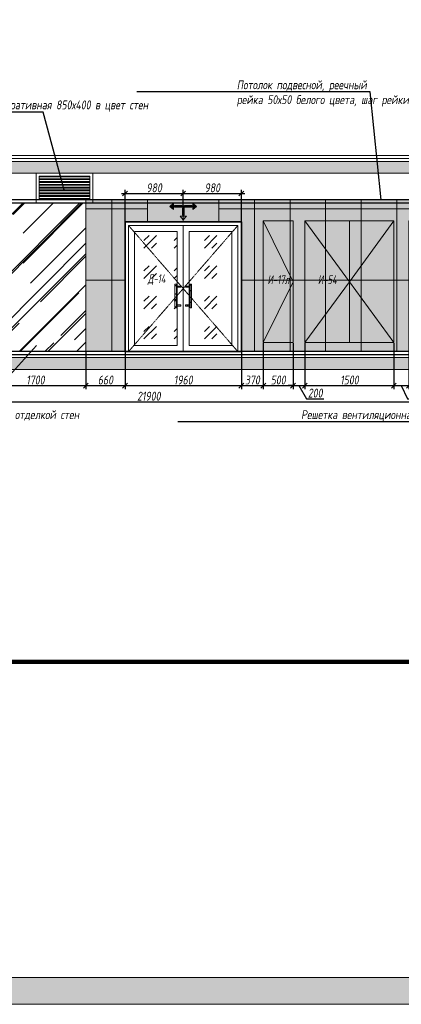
# Model space of a CAD drawing. Header units: millimetres. Extents: x -26894274 to 19789193, y -86687 to 22351.
# Tile 323 of 447: x 162181 to 168611, y -15777 to 791. Entities that reach past the tile are written whole.
import ezdxf
from ezdxf import colors
from ezdxf.entities.mleader import LeaderData, LeaderLine
from ezdxf.math import Vec2, Vec3

# ---------------------------------------------------------------- set-up
doc = ezdxf.new("R2010")
doc.units = ezdxf.units.MM
doc.linetypes.add('( Hidden )', pattern=[0.375, 0.25, -0.125])
doc.linetypes.add('DASHDOT', pattern=[25.4, 12.7, -6.35, 0, -6.35])
doc.layers.get('Defpoints').update_dxf_attribs({"color": 31})
for name, color, linetype, lineweight in [('A-DETL-GENF', 7, 'Continuous', 5), ('meb', 26, 'Continuous', 15), ('nadpisi_v_tablice', 7, 'Continuous', 9), ('Двери', 7, 'Continuous', 5), ('Отделка стен', 253, 'Continuous', 0), ('пот', 183, 'Continuous', 9)]:
    doc.layers.add(name, color=color, linetype=linetype, lineweight=lineweight)
doc.layers.add('dim_razv', color=7, linetype='DASHDOT', lineweight=9, true_color=0x285228)
doc.layers.add('pol', color=7, linetype='Continuous', lineweight=15, true_color=0x55666d)
doc.styles.add('fl_iso paper', font='isocpeur.ttf', dxfattribs={"width": 0.8, "oblique": 10})
doc.styles.add('In tre', font='isocpeur.ttf', dxfattribs={"width": 0.8, "oblique": 10})
doc.dimstyles.new('In tre 1_50', dxfattribs={"dimtxt": 150, "dimasz": 80, "dimexe": 60, "dimexo": 10, "dimgap": 20, "dimtad": 1, "dimdec": 0, "dimrnd": 5, "dimzin": 0, "dimdsep": 46, "dimtxsty": 'fl_iso paper', "dimblk": 'OBLIQUE', "dimcen": 0, "dimdle": 60, "dimadec": 0, "dimazin": 0, "dimtfac": 1, "dimtdec": 0, "dimtofl": 0, "dimtmove": 1, "dimatfit": 1, "dimfxl": 40, "dimtolj": 1, "dimtzin": 0, "dimarcsym": 1})
pattern_1 = [(352.5, (-100535.84, 244655.6), (100.426047, 107.214405), [0, -115.824, 0, -129.54, 0, -123.825]), (322.5, (-100535.84, 244655.6), (247.41986, 56.70328), [0, -62.484, 0, -104.394, 0, -40.005]), (282.5, (-100602.11, 244721.87), (168.099694, -167.489948), [0, -38.1, 0, -137.16, 0, -179.07]), (272.5, (-100602.1, 244721.87), (209.26523, -114.68433), [0, -19.05, 0, -89.916, 0, -102.87])]

# ---------------------------------------------------------------- blocks, each defined once
blk = doc.blocks.new('_Oblique')
at = {"color": 0, "linetype": 'ByBlock', "lineweight": -2}
blk.add_line((-0.5, -0.5), (0.5, 0.5), dxfattribs=at)
blk = doc.blocks.new('*D122')
at = {"layer": 'Defpoints', "color": 0, "linetype": 'ByBlock', "transparency": 16777216}
for p in [(153406, -5093), (175306, -5093), (175306, -5639)]:
    blk.add_point(p, dxfattribs=at)
at = {"layer": 'dim_razv', "color": 0, "linetype": 'ByBlock', "lineweight": -2, "transparency": 16777216}
for p, q in [((153406, -5103), (153406, -5699)), ((175306, -5103), (175306, -5699)), ((153346, -5639), (175366, -5639))]:
    blk.add_line(p, q, dxfattribs=at)
at = {"layer": 'dim_razv', "color": 0, "linetype": 'ByBlock', "lineweight": -2, "transparency": 16777216, "xscale": 80, "yscale": 80, "zscale": 80, "rotation": 180}
blk.add_blockref('_Oblique', (153406, -5639), dxfattribs=at)
at = {"layer": 'dim_razv', "color": 0, "linetype": 'ByBlock', "lineweight": -2, "transparency": 16777216, "xscale": 80, "yscale": 80, "zscale": 80}
blk.add_blockref('_Oblique', (175306, -5639), dxfattribs=at)
at = {"layer": 'dim_razv', "color": 0, "linetype": 'ByBlock', "transparency": 16777216, "insert": (164356, -5544), "char_height": 150, "attachment_point": 5, "style": 'fl_iso paper'}
blk.add_mtext('\\A1;21900', dxfattribs=at)
blk = doc.blocks.new('*D172')
at = {"layer": 'Defpoints', "color": 0, "linetype": 'ByBlock', "transparency": 16777216}
for p in [(161596, -4793), (163296, -4793), (163296, -5367)]:
    blk.add_point(p, dxfattribs=at)
at = {"layer": 'dim_razv', "color": 0, "linetype": 'ByBlock', "lineweight": -2, "transparency": 16777216}
for p, q in [((161596, -4803), (161596, -5427)), ((163296, -4803), (163296, -5427)), ((161536, -5367), (163356, -5367))]:
    blk.add_line(p, q, dxfattribs=at)
at = {"layer": 'dim_razv', "color": 0, "linetype": 'ByBlock', "lineweight": -2, "transparency": 16777216, "xscale": 80, "yscale": 80, "zscale": 80, "rotation": 180}
blk.add_blockref('_Oblique', (161596, -5367), dxfattribs=at)
at = {"layer": 'dim_razv', "color": 0, "linetype": 'ByBlock', "lineweight": -2, "transparency": 16777216, "xscale": 80, "yscale": 80, "zscale": 80}
blk.add_blockref('_Oblique', (163296, -5367), dxfattribs=at)
at = {"layer": 'dim_razv', "color": 0, "linetype": 'ByBlock', "transparency": 16777216, "insert": (162446, -5272), "char_height": 150, "attachment_point": 5, "style": 'fl_iso paper'}
blk.add_mtext('\\A1;1700', dxfattribs=at)
blk = doc.blocks.new('*D173')
at = {"layer": 'Defpoints', "color": 0, "linetype": 'ByBlock', "transparency": 16777216}
for p in [(163296, -4793), (163956, -4793), (163956, -5367)]:
    blk.add_point(p, dxfattribs=at)
at = {"layer": 'dim_razv', "color": 0, "linetype": 'ByBlock', "lineweight": -2, "transparency": 16777216}
for p, q in [((163296, -4803), (163296, -5427)), ((163956, -4803), (163956, -5427)), ((163236, -5367), (164016, -5367))]:
    blk.add_line(p, q, dxfattribs=at)
at = {"layer": 'dim_razv', "color": 0, "linetype": 'ByBlock', "lineweight": -2, "transparency": 16777216, "xscale": 80, "yscale": 80, "zscale": 80, "rotation": 180}
blk.add_blockref('_Oblique', (163296, -5367), dxfattribs=at)
at = {"layer": 'dim_razv', "color": 0, "linetype": 'ByBlock', "lineweight": -2, "transparency": 16777216, "xscale": 80, "yscale": 80, "zscale": 80}
blk.add_blockref('_Oblique', (163956, -5367), dxfattribs=at)
at = {"layer": 'dim_razv', "color": 0, "linetype": 'ByBlock', "transparency": 16777216, "insert": (163626, -5272), "char_height": 150, "attachment_point": 5, "style": 'fl_iso paper'}
blk.add_mtext('\\A1;660', dxfattribs=at)
blk = doc.blocks.new('*D174')
at = {"layer": 'Defpoints', "color": 0, "linetype": 'ByBlock', "transparency": 16777216}
for p in [(163956, -4793), (165916, -4793), (165916, -5367)]:
    blk.add_point(p, dxfattribs=at)
at = {"layer": 'dim_razv', "color": 0, "linetype": 'ByBlock', "lineweight": -2, "transparency": 16777216}
for p, q in [((163956, -4803), (163956, -5427)), ((165916, -4803), (165916, -5427)), ((163896, -5367), (165976, -5367))]:
    blk.add_line(p, q, dxfattribs=at)
at = {"layer": 'dim_razv', "color": 0, "linetype": 'ByBlock', "lineweight": -2, "transparency": 16777216, "xscale": 80, "yscale": 80, "zscale": 80, "rotation": 180}
blk.add_blockref('_Oblique', (163956, -5367), dxfattribs=at)
at = {"layer": 'dim_razv', "color": 0, "linetype": 'ByBlock', "lineweight": -2, "transparency": 16777216, "xscale": 80, "yscale": 80, "zscale": 80}
blk.add_blockref('_Oblique', (165916, -5367), dxfattribs=at)
at = {"layer": 'dim_razv', "color": 0, "linetype": 'ByBlock', "transparency": 16777216, "insert": (164936, -5272), "char_height": 150, "attachment_point": 5, "style": 'fl_iso paper'}
blk.add_mtext('\\A1;1960', dxfattribs=at)
blk = doc.blocks.new('*D175')
at = {"layer": 'Defpoints', "color": 0, "linetype": 'ByBlock', "transparency": 16777216}
for p in [(165916, -4793), (166286, -4643), (166286, -5367)]:
    blk.add_point(p, dxfattribs=at)
at = {"layer": 'dim_razv', "color": 0, "linetype": 'ByBlock', "lineweight": -2, "transparency": 16777216}
for p, q in [((165916, -4803), (165916, -5427)), ((166286, -4653), (166286, -5427)), ((165856, -5367), (166346, -5367))]:
    blk.add_line(p, q, dxfattribs=at)
at = {"layer": 'dim_razv', "color": 0, "linetype": 'ByBlock', "lineweight": -2, "transparency": 16777216, "xscale": 80, "yscale": 80, "zscale": 80, "rotation": 180}
blk.add_blockref('_Oblique', (165916, -5367), dxfattribs=at)
at = {"layer": 'dim_razv', "color": 0, "linetype": 'ByBlock', "lineweight": -2, "transparency": 16777216, "xscale": 80, "yscale": 80, "zscale": 80}
blk.add_blockref('_Oblique', (166286, -5367), dxfattribs=at)
at = {"layer": 'dim_razv', "color": 0, "linetype": 'ByBlock', "transparency": 16777216, "insert": (166101, -5272), "char_height": 150, "attachment_point": 5, "style": 'fl_iso paper'}
blk.add_mtext('\\A1;370', dxfattribs=at)
blk = doc.blocks.new('*D176')
at = {"layer": 'Defpoints', "color": 0, "linetype": 'ByBlock', "transparency": 16777216}
for p in [(166286, -4643), (166786, -4643), (166786, -5367)]:
    blk.add_point(p, dxfattribs=at)
at = {"layer": 'dim_razv', "color": 0, "linetype": 'ByBlock', "lineweight": -2, "transparency": 16777216}
for p, q in [((166286, -4653), (166286, -5427)), ((166786, -4653), (166786, -5427)), ((166226, -5367), (166846, -5367))]:
    blk.add_line(p, q, dxfattribs=at)
at = {"layer": 'dim_razv', "color": 0, "linetype": 'ByBlock', "lineweight": -2, "transparency": 16777216, "xscale": 80, "yscale": 80, "zscale": 80, "rotation": 180}
blk.add_blockref('_Oblique', (166286, -5367), dxfattribs=at)
at = {"layer": 'dim_razv', "color": 0, "linetype": 'ByBlock', "lineweight": -2, "transparency": 16777216, "xscale": 80, "yscale": 80, "zscale": 80}
blk.add_blockref('_Oblique', (166786, -5367), dxfattribs=at)
at = {"layer": 'dim_razv', "color": 0, "linetype": 'ByBlock', "transparency": 16777216, "insert": (166536, -5272), "char_height": 150, "attachment_point": 5, "style": 'fl_iso paper'}
blk.add_mtext('\\A1;500', dxfattribs=at)
blk = doc.blocks.new('*D177')
at = {"layer": 'Defpoints', "color": 0, "linetype": 'ByBlock', "transparency": 16777216}
for p in [(166786, -4643), (166986, -4643), (166986, -5367)]:
    blk.add_point(p, dxfattribs=at)
at = {"layer": 'dim_razv', "color": 0, "linetype": 'ByBlock', "lineweight": -2, "transparency": 16777216}
for p, q in [((166786, -4653), (166786, -5427)), ((166986, -4653), (166986, -5427)), ((166786, -5367), (166706, -5367)), ((166786, -5367), (166986, -5367)), ((166886, -5367), (167012, -5587)), ((166986, -5367), (167066, -5367)), ((167012, -5587), (167307, -5587))]:
    blk.add_line(p, q, dxfattribs=at)
at = {"layer": 'dim_razv', "color": 0, "linetype": 'ByBlock', "lineweight": -2, "transparency": 16777216, "xscale": 80, "yscale": 80, "zscale": 80}
blk.add_blockref('_Oblique', (166786, -5367), dxfattribs=at)
at = {"layer": 'dim_razv', "color": 0, "linetype": 'ByBlock', "lineweight": -2, "transparency": 16777216, "xscale": 80, "yscale": 80, "zscale": 80, "rotation": 180}
blk.add_blockref('_Oblique', (166986, -5367), dxfattribs=at)
at = {"layer": 'dim_razv', "color": 0, "linetype": 'ByBlock', "transparency": 16777216, "insert": (167160, -5492), "char_height": 150, "attachment_point": 5, "style": 'fl_iso paper'}
blk.add_mtext('\\A1;200', dxfattribs=at)
blk = doc.blocks.new('*D178')
at = {"layer": 'Defpoints', "color": 0, "linetype": 'ByBlock', "transparency": 16777216}
for p in [(166986, -4643), (168486, -4643), (168486, -5367)]:
    blk.add_point(p, dxfattribs=at)
at = {"layer": 'dim_razv', "color": 0, "linetype": 'ByBlock', "lineweight": -2, "transparency": 16777216}
for p, q in [((166986, -4653), (166986, -5427)), ((168486, -4653), (168486, -5427)), ((166926, -5367), (168546, -5367))]:
    blk.add_line(p, q, dxfattribs=at)
at = {"layer": 'dim_razv', "color": 0, "linetype": 'ByBlock', "lineweight": -2, "transparency": 16777216, "xscale": 80, "yscale": 80, "zscale": 80, "rotation": 180}
blk.add_blockref('_Oblique', (166986, -5367), dxfattribs=at)
at = {"layer": 'dim_razv', "color": 0, "linetype": 'ByBlock', "lineweight": -2, "transparency": 16777216, "xscale": 80, "yscale": 80, "zscale": 80}
blk.add_blockref('_Oblique', (168486, -5367), dxfattribs=at)
at = {"layer": 'dim_razv', "color": 0, "linetype": 'ByBlock', "transparency": 16777216, "insert": (167736, -5272), "char_height": 150, "attachment_point": 5, "style": 'fl_iso paper'}
blk.add_mtext('\\A1;1500', dxfattribs=at)
blk = doc.blocks.new('*D179')
at = {"layer": 'Defpoints', "color": 0, "linetype": 'ByBlock', "transparency": 16777216}
for p in [(168486, -4643), (168736, -4793), (168736, -5367)]:
    blk.add_point(p, dxfattribs=at)
at = {"layer": 'dim_razv', "color": 0, "linetype": 'ByBlock', "lineweight": -2, "transparency": 16777216}
for p, q in [((168486, -4653), (168486, -5427)), ((168736, -4803), (168736, -5427)), ((168426, -5367), (168796, -5367)), ((168611, -5367), (168715, -5587)), ((168715, -5587), (169010, -5587))]:
    blk.add_line(p, q, dxfattribs=at)
at = {"layer": 'dim_razv', "color": 0, "linetype": 'ByBlock', "lineweight": -2, "transparency": 16777216, "xscale": 80, "yscale": 80, "zscale": 80, "rotation": 180}
blk.add_blockref('_Oblique', (168486, -5367), dxfattribs=at)
at = {"layer": 'dim_razv', "color": 0, "linetype": 'ByBlock', "lineweight": -2, "transparency": 16777216, "xscale": 80, "yscale": 80, "zscale": 80}
blk.add_blockref('_Oblique', (168736, -5367), dxfattribs=at)
at = {"layer": 'dim_razv', "color": 0, "linetype": 'ByBlock', "transparency": 16777216, "insert": (168863, -5492), "char_height": 150, "attachment_point": 5, "style": 'fl_iso paper'}
blk.add_mtext('\\A1;250', dxfattribs=at)
blk = doc.blocks.new('1')
at = {"layer": 'pol', "linetype": 'ByBlock'}
h = blk.add_hatch(color=1, dxfattribs=at)
h.paths.add_polyline_path([(35776, 73135), (35803, 73135), (35803, 73259), (35776, 73259)])
h.paths.add_polyline_path([(35790, 73275), (35843, 73275), (35790, 73338)])
h.paths.add_polyline_path([(35790, 73275), (35736, 73275), (35790, 73338)])
edge = h.paths.add_edge_path()
edge.add_arc((35790, 73111), 13.4, 0, 360)
h = blk.add_hatch(color=1, dxfattribs=at)
h.paths.add_polyline_path([(35813, 73097), (35813, 73124), (35937, 73124), (35937, 73097)])
h.paths.add_polyline_path([(35952, 73111), (35952, 73164), (36016, 73111)])
h.paths.add_polyline_path([(35952, 73111), (35952, 73057), (36016, 73111)])
at = {"layer": 'pol', "color": 1, "linetype": 'ByBlock'}
for points in [[(35790, 73275), (35736, 73275), (35790, 73338), (35790, 73275)], [(35790, 73275), (35843, 73275), (35790, 73338), (35790, 73275)], [(35952, 73111), (35952, 73164), (36016, 73111), (35952, 73111)], [(35952, 73111), (35952, 73057), (36016, 73111), (35952, 73111)]]:
    blk.add_lwpolyline(points, dxfattribs=at)
for points in [[(35776, 73135), (35803, 73135), (35803, 73259), (35776, 73259)], [(35813, 73097), (35813, 73124), (35937, 73124), (35937, 73097)]]:
    blk.add_lwpolyline(points, close=True, dxfattribs=at)
blk.add_circle((35790, 73111), 13.4, dxfattribs=at)
blk = doc.blocks.new('*D205')
at = {"color": 0, "lineweight": -2, "transparency": 16777216}
for p, q in [((163896, -2133), (164996, -2133)), ((163956, -2603), (163956, -2073)), ((164936, -2283), (164936, -2073))]:
    blk.add_line(p, q, dxfattribs=at)
at = {"layer": 'Defpoints', "color": 0, "transparency": 16777216}
for p in [(164936, -2133), (164936, -2293), (163956, -2613)]:
    blk.add_point(p, dxfattribs=at)
at = {"color": 0, "lineweight": -2, "transparency": 16777216, "xscale": 80, "yscale": 80, "zscale": 80, "rotation": 180}
blk.add_blockref('_Oblique', (163956, -2133), dxfattribs=at)
at = {"color": 0, "lineweight": -2, "transparency": 16777216, "xscale": 80, "yscale": 80, "zscale": 80}
blk.add_blockref('_Oblique', (164936, -2133), dxfattribs=at)
at = {"color": 0, "transparency": 16777216, "insert": (164446, -2038), "char_height": 150, "attachment_point": 5, "style": 'fl_iso paper'}
blk.add_mtext('\\A1;980', dxfattribs=at)
blk = doc.blocks.new('*D206')
at = {"color": 0, "lineweight": -2, "transparency": 16777216}
for p, q in [((164876, -2133), (165976, -2133)), ((164936, -2339), (164936, -2073)), ((165916, -2603), (165916, -2073))]:
    blk.add_line(p, q, dxfattribs=at)
at = {"layer": 'Defpoints', "color": 0, "transparency": 16777216}
for p in [(165916, -2133), (164936, -2349), (165916, -2613)]:
    blk.add_point(p, dxfattribs=at)
at = {"color": 0, "lineweight": -2, "transparency": 16777216, "xscale": 80, "yscale": 80, "zscale": 80, "rotation": 180}
blk.add_blockref('_Oblique', (164936, -2133), dxfattribs=at)
at = {"color": 0, "lineweight": -2, "transparency": 16777216, "xscale": 80, "yscale": 80, "zscale": 80}
blk.add_blockref('_Oblique', (165916, -2133), dxfattribs=at)
at = {"color": 0, "transparency": 16777216, "insert": (165426, -2038), "char_height": 150, "attachment_point": 5, "style": 'fl_iso paper'}
blk.add_mtext('\\A1;980', dxfattribs=at)

msp = doc.modelspace()

# ---------------------------------------------------------------- hatches: boundary and pattern name
at = {"true_color": 0x5294a7}
h = msp.add_hatch(dxfattribs=at)
h.set_pattern_fill('AR-RROOF', color=135, scale=20, angle=45, style=0)
h.set_pattern_definition([(45, (-410, 0), (431.0523, 1149.4728), [7620, -1016, 2540, -508]), (45, (-111.86, 657.35), (-836.96, 118.5394), [1524, -167.64, 3048, -381]), (45, (-535.72, 484.93), (1627.2224, 2108.56414), [4064, -711.2, 2032, -508])])
h.paths.add_polyline_path([(161596, -2292.9), (163296, -2292.9), (163296, -4792.9), (161596, -4792.9)])
at = {"true_color": 0xcccccc}
h = msp.add_hatch(dxfattribs=at)
h.set_pattern_fill('AR-SAND', color=254, scale=3, angle=315)
h.set_pattern_definition(pattern_1)
h.paths.add_polyline_path([(164820.7, -4057.8), (164793.6, -4057.8), (164793.6, -3661.3), (164820.7, -3661.3)])
h = msp.add_hatch(dxfattribs=at)
h.set_pattern_fill('AR-SAND', color=254, scale=3, angle=315)
h.set_pattern_definition(pattern_1)
edge = h.paths.add_edge_path()
edge.add_line((164893.2, -3692.3), (164820.7, -3692.3))
edge.add_line((164820.7, -3692.3), (164820.7, -3711.6))
edge.add_line((164820.7, -3711.6), (164893.2, -3711.6))
edge.add_arc((164887.9, -3701.9), 11, 298.44951, 421.55049)
h = msp.add_hatch(dxfattribs=at)
h.set_pattern_fill('AR-SAND', color=254, scale=3, angle=315)
h.set_pattern_definition(pattern_1)
edge = h.paths.add_edge_path()
edge.add_line((164978.9, -3692.3), (165051.3, -3692.3))
edge.add_line((165051.3, -3692.3), (165051.3, -3711.6))
edge.add_line((165051.3, -3711.6), (164978.9, -3711.6))
edge.add_arc((164984.2, -3701.9), 11, 118.44951, 241.55049, ccw=False)
h = msp.add_hatch(dxfattribs=at)
h.set_pattern_fill('AR-SAND', color=254, scale=3, angle=315)
h.set_pattern_definition(pattern_1)
h.paths.add_polyline_path([(165051.3, -4057.8), (165078.4, -4057.8), (165078.4, -3661.3), (165051.3, -3661.3)])
h = msp.add_hatch(dxfattribs=at)
h.set_pattern_fill('AR-SAND', color=254, scale=3, angle=315)
h.set_pattern_definition(pattern_1)
edge = h.paths.add_edge_path()
edge.add_line((164893.2, -4026.9), (164820.7, -4026.9))
edge.add_line((164820.7, -4026.9), (164820.7, -4007.6))
edge.add_line((164820.7, -4007.6), (164893.2, -4007.6))
edge.add_arc((164887.9, -4017.2), 11, -61.55049, 61.55049, ccw=False)
h = msp.add_hatch(dxfattribs=at)
h.set_pattern_fill('AR-SAND', color=254, scale=3, angle=315)
h.set_pattern_definition(pattern_1)
edge = h.paths.add_edge_path()
edge.add_line((164978.9, -4026.9), (165051.3, -4026.9))
edge.add_line((165051.3, -4026.9), (165051.3, -4007.6))
edge.add_line((165051.3, -4007.6), (164978.9, -4007.6))
edge.add_arc((164984.2, -4017.2), 11, 118.44951, 241.55049)
at = {"linetype": 'ByBlock', "lineweight": 0, "true_color": 0x8f8f8c}
h = msp.add_hatch(dxfattribs=at)
h.set_pattern_fill('ANGLE', color=252)
h.set_pattern_definition([(0, (0, 0), (0, 6.985), [5.08, -1.905]), (90, (0, 0), (-6.985, 4e-16), [5.08, -1.905])])
h.paths.add_polyline_path([(260656, -15326.8), (310246, -15326.8), (310246, -15776.8), (260656, -15776.8)])
h.paths.add_polyline_path([(153406, -15326.8), (252956, -15326.8), (252956, -15776.8), (153406, -15776.8)])
h.paths.add_polyline_path([(243713.8, -12179.7), (266133.8, -12179.7), (266133.8, -12579.7), (243713.8, -12579.7)])
h.paths.add_polyline_path([(226838.5, -12179.7), (236658.5, -12179.7), (236658.5, -12629.7), (226838.5, -12629.7)])
at = {"layer": 'A-DETL-GENF'}
h = msp.add_hatch(dxfattribs=at)
h.set_pattern_fill('ANSI35', color=256, scale=20, style=0)
h.paths.add_polyline_path([(152547.4, -5092.9), (310754.9, -5092.9), (310754.9, -4892.9), (152547.4, -4892.9)])
h.paths.add_polyline_path([(253226, -1792.9), (253226, -1592.9), (152547.4, -1592.9), (152547.4, -1792.9)])
at = {"layer": 'dim_razv', "true_color": 0xeceae4, "transparency": 33554687}
h = msp.add_hatch(dxfattribs=at)
h.set_pattern_fill('AR-SAND', color=254, scale=3, angle=315)
h.set_pattern_definition([(352.5, (120932.77, 10341.21), (100.42605, 107.214405), [0, -115.824, 0, -129.54, 0, -123.825]), (322.5, (120932.77, 10341.21), (247.41986, 56.70328), [0, -62.484, 0, -104.394, 0, -40.005]), (282.5, (120866.5, 10407.49), (168.09969, -167.48995), [0, -38.1, 0, -137.16, 0, -179.07]), (272.5, (120866.5, 10407.49), (209.26523, -114.68433), [0, -19.05, 0, -89.916, 0, -102.87])])
h.paths.add_polyline_path([(153406, -2242.9), (153686, -2242.9), (153686, -4792.9), (153406, -4792.9)])
h.paths.add_polyline_path([(154736, -4792.9), (154736, -2242.9), (161596, -2242.9), (161596, -4792.9), (156686, -4792.9), (156686, -2592.9), (155236, -2592.9), (155236, -4792.9)])
h.paths.add_polyline_path([(156936, -4742.9), (157736, -4742.9), (157736, -4092.9), (156936, -4092.9)], flags=16)
h.paths.add_polyline_path([(163296, -4792.9), (163296, -2242.9), (191086, -2242.9), (191086, -4792.9), (170186, -4792.9), (170186, -2592.9), (168736, -2592.9), (168736, -4792.9), (165916, -4792.9), (165916, -2612.9), (163956, -2612.9), (163956, -4792.9)])
h.paths.add_polyline_path([(170586, -4742.9), (171386, -4742.9), (171386, -4092.9), (170586, -4092.9)], flags=16)
h.paths.add_polyline_path([(192596, -4792.9), (192596, -2592.9), (191086, -2592.9), (191086, -2242.9), (193191, -2242.9), (193191, -4792.9)])
h.paths.add_polyline_path([(194891, -4792.9), (194891, -2242.9), (206566, -2242.9), (206566, -4792.9), (206166, -4792.9), (206166, -2592.9), (204716, -2592.9), (204716, -4792.9), (197446, -4792.9), (197446, -2612.9), (195486, -2612.9), (195486, -4792.9)])
h.paths.add_polyline_path([(203611, -4742.9), (204411, -4742.9), (204411, -4092.9), (203611, -4092.9)], flags=16)
h.paths.add_polyline_path([(207616, -2242.9), (209226, -2242.9), (209226, -4792.9), (207616, -4792.9)])
h.paths.add_polyline_path([(210276, -2242.9), (210436, -2242.9), (210436, -4792.9), (210276, -4792.9)])
h.paths.add_polyline_path([(211486, -2242.9), (215566, -2242.9), (215566, -4792.9), (211486, -4792.9)])
h.paths.add_polyline_path([(216616, -2242.9), (228476, -2242.9), (228476, -4792.9), (216616, -4792.9)])
h.paths.add_polyline_path([(218226, -3362.9), (218976, -3362.9), (218976, -4712.9), (218226, -4712.9)], flags=16)
h.paths.add_polyline_path([(229526, -2242.9), (235726, -2242.9), (235726, -4792.9), (229526, -4792.9)])
h.paths.add_polyline_path([(231061, -3362.9), (231811, -3362.9), (231811, -4712.9), (231061, -4712.9)], flags=16)
h.paths.add_polyline_path([(236776, -4792.9), (245836, -4792.9), (245836, -2242.9), (236776, -2242.9)])
h.paths.add_polyline_path([(246886, -2242.9), (248546, -2242.9), (248546, -4792.9), (246886, -4792.9)])
h.paths.add_polyline_path([(249596, -4792.9), (249596, -2242.9), (252956, -2242.9), (252956, -2292.9), (253226, -2292.9), (253226, -1492.9), (260386, -1492.9), (260386, -2292.9), (260656, -2292.9), (260656, -2242.9), (261746, -2242.9), (261746, -4792.9)])
h.paths.add_polyline_path([(251521, -3362.9), (252271, -3362.9), (252271, -4712.9), (251521, -4712.9)], flags=16)
h.paths.add_polyline_path([(262796, -2242.9), (265136, -2242.9), (265136, -4792.9), (262796, -4792.9)])
h.paths.add_polyline_path([(266186, -2242.9), (270836, -2242.9), (270836, -4792.9), (266186, -4792.9)])
h.paths.add_polyline_path([(267181.5, -3362.9), (267931.5, -3362.9), (267931.5, -4712.9), (267181.5, -4712.9)], flags=16)
h.paths.add_polyline_path([(271886, -2242.9), (275986, -2242.9), (275986, -4792.9), (271886, -4792.9)])
h.paths.add_polyline_path([(277036, -2242.9), (285161, -2242.9), (285161, -4792.9), (277036, -4792.9)])
h.paths.add_polyline_path([(282406.3, -3362.9), (283156.3, -3362.9), (283156.3, -4712.9), (282406.3, -4712.9)], flags=16)
h.paths.add_polyline_path([(286211, -2242.9), (292786, -2242.9), (292786, -4792.9), (286211, -4792.9)])
h.paths.add_polyline_path([(290581.3, -3362.9), (291331.3, -3362.9), (291331.3, -4712.9), (290581.3, -4712.9)], flags=16)
h.paths.add_polyline_path([(293836, -2242.9), (296236, -2242.9), (296236, -4792.9), (293836, -4792.9)])
h.paths.add_polyline_path([(297286, -2242.9), (304516, -2242.9), (304516, -4792.9), (297286, -4792.9)])
h.paths.add_polyline_path([(305566, -2242.9), (306096, -2242.9), (306096, -4792.9), (305566, -4792.9)])
h.paths.add_polyline_path([(307146, -2242.9), (310246, -2242.9), (310246, -4792.9), (307146, -4792.9)])
at = {"layer": 'meb', "lineweight": 13, "transparency": 33554687}
h = msp.add_hatch(dxfattribs=at)
h.set_pattern_fill('ANSI32', color=256, scale=5, angle=135)
h.set_pattern_definition([(180, (-70551.067, 957.47), (-4e-15, -47.625), []), (180, (-70566.94, 973.344), (-4e-15, -47.625), [])])
h.paths.add_polyline_path([(162511, -2242.9), (163361, -2242.9), (163361, -1842.9), (162511, -1842.9)])
at = {"layer": 'пот', "lineweight": 0, "true_color": 0x7e9fe7}
h = msp.add_hatch(dxfattribs=at)
h.set_pattern_fill('GOST_GLASS', color=161, scale=60)
h.set_pattern_definition([(45, (-170, -2e-12), (509.1169, -5e-14), [300, -420]), (45, (-42.72, -2e-12), (509.1169, -5e-14), [120, -600]), (45, (-170, 127.28), (509.1169, -5e-14), [120, -600])])
h.paths.add_polyline_path([(164116, -2772.9), (164836, -2772.9), (164836, -4692.9), (164116, -4692.9)])
h.paths.add_polyline_path([(165036, -2772.9), (165756, -2772.9), (165756, -4692.9), (165036, -4692.9)])

# ---------------------------------------------------------------- linework, layer by layer
at = {"lineweight": 13}
for points in [[(253226, -1492.9), (152547.4, -1492.9), (152547.4, -1542.9), (253226, -1542.9)], [(253226, -1592.9), (152547.4, -1592.9), (152547.4, -1542.9), (253226, -1542.9)], [(253226, -1592.9), (152547.4, -1592.9), (152547.4, -1792.9), (253226, -1792.9)], [(166286, -2592.9), (166786, -3617.9), (166286, -4642.9)], [(166986, -2592.9), (167736, -3617.9), (166986, -4642.9)], [(167736, -2592.9), (167736, -4642.9)], [(168486, -2592.9), (167736, -3617.9), (168486, -4642.9)], [(164936, -2672.9), (164936, -4792.9)], [(310446, -4842.9), (310754.9, -4842.9), (310754.9, -4892.9), (152547.4, -4892.9), (152547.4, -4842.9), (153206, -4842.9)], [(153406, -4842.9), (310246, -4842.9)]]:
    msp.add_lwpolyline(points, dxfattribs=at)
for points in [[(162461, -2292.9), (163411, -2292.9), (163411, -1792.9), (162461, -1792.9)], [(162511, -2242.9), (163361, -2242.9), (163361, -1842.9), (162511, -1842.9)], [(161596, -2292.9), (163296, -2292.9), (163296, -4792.9), (161596, -4792.9)], [(166286, -4642.9), (166286, -2592.9), (166786, -2592.9), (166786, -4642.9)], [(166986, -4642.9), (166986, -2592.9), (168486, -2592.9), (168486, -4642.9)], [(164016, -4792.9), (164016, -2672.9), (165856, -2672.9), (165856, -4792.9)], [(164016, -2672.9), (164936, -2672.9), (164936, -4792.9), (164016, -4792.9)], [(164116, -2772.9), (164836, -2772.9), (164836, -4692.9), (164116, -4692.9)], [(164936, -2672.9), (165856, -2672.9), (165856, -4792.9), (164936, -4792.9)], [(165036, -2772.9), (165756, -2772.9), (165756, -4692.9), (165036, -4692.9)], [(164820.7, -4057.8), (164793.6, -4057.8), (164793.6, -3661.3), (164820.7, -3661.3)], [(165051.3, -4057.8), (165078.4, -4057.8), (165078.4, -3661.3), (165051.3, -3661.3)], [(152547.4, -5092.9), (310754.9, -5092.9), (310754.9, -4892.9), (152547.4, -4892.9)]]:
    msp.add_lwpolyline(points, close=True, dxfattribs=at)
at = {"lineweight": 30}
for points in [[(252956, -2242.9), (153406, -2242.9), (153406, -2292.9), (252956, -2292.9)], [(310246, -4792.9), (153406, -4792.9)], [(153406, -4842.9), (310246, -4842.9)]]:
    msp.add_lwpolyline(points, dxfattribs=at)
at = {"lineweight": 0}
msp.add_lwpolyline([(163296, -4792.9), (163296, -2242.9), (191086, -2242.9), (191086, -4792.9), (170186, -4792.9), (170186, -2592.9), (168736, -2592.9), (168736, -4792.9), (165916, -4792.9), (165916, -2612.9), (163956, -2612.9), (163956, -4792.9)], close=True, dxfattribs=at)
at = {"lineweight": 35}
msp.add_lwpolyline([(163956, -4792.9), (163956, -2612.9), (165916, -2612.9), (165916, -4792.9)], close=True, dxfattribs=at)
at = {"linetype": '( Hidden )', "lineweight": 13, "ltscale": 10}
for points in [[(164016, -2672.9), (164936, -3732.9), (164016, -4792.9)], [(165856, -2672.9), (164936, -3732.9), (165856, -4792.9)]]:
    msp.add_lwpolyline(points, dxfattribs=at)
at = {"lineweight": 13}
for points in [[(164893.2, -3692.3), (164820.7, -3692.3), (164820.7, -3711.6), (164893.2, -3711.6, 0.5955342)], [(164978.9, -3692.3), (165051.3, -3692.3), (165051.3, -3711.6), (164978.9, -3711.6, -0.5955342)], [(164893.2, -4026.9), (164820.7, -4026.9), (164820.7, -4007.6), (164893.2, -4007.6, -0.5955342)], [(164978.9, -4026.9), (165051.3, -4026.9), (165051.3, -4007.6), (164978.9, -4007.6, 0.5955342)]]:
    msp.add_lwpolyline(points, format="xyb", close=True, dxfattribs=at)
at = {"linetype": 'ByBlock', "lineweight": 0}
msp.add_lwpolyline([(153406, -15326.8), (252956, -15326.8), (252956, -15776.8), (153406, -15776.8)], close=True, dxfattribs=at)
at = {"layer": 'Defpoints', "color": 1, "lineweight": 100}
msp.add_lwpolyline([(145825.4, -10016.5), (315237.4, -10016.5), (315237.4, 17359), (145825.4, 17359)], close=True, dxfattribs=at)
at = {"layer": 'Отделка стен', "transparency": 33554687}
for points in [[(163296, -2392.9), (163736, -2392.9), (163736, -2242.9), (163486, -2242.9)], [(164336, -2512.9), (164336, -2242.9), (163736, -2242.9), (163736, -2392.9), (163956, -2392.9)], [(165916, -2392.9), (166136, -2392.9), (166136, -2242.9), (165536, -2242.9), (165536, -2512.9)], [(169136, -2592.9), (169136, -2242.9), (168536, -2242.9), (168536, -2392.9), (168886, -2392.9)], [(163296, -3592.9), (163736, -3592.9), (163736, -2392.9), (163296, -2392.9)], [(164336, -2392.9), (163736, -2392.9), (163736, -3592.9), (163956, -3592.9)], [(165916, -3592.9), (166136, -3592.9), (166136, -2392.9), (165536, -2392.9)], [(169136, -2392.9), (168536, -2392.9), (168536, -3592.9), (168736, -3592.9)], [(163271, -4792.9), (163736, -4792.9), (163736, -3592.9), (163296, -3592.9)], [(163821, -3592.9), (163736, -3592.9), (163736, -4792.9), (163956, -4792.9)], [(165916, -4792.9), (166136, -4792.9), (166136, -3592.9), (165916, -3592.9)]]:
    msp.add_lwpolyline(points, dxfattribs=at)
for points in [[(164336, -2242.9), (164336, -2612.9), (164936, -2612.9), (164936, -2242.9)], [(164936, -2242.9), (164936, -2612.9), (165536, -2612.9), (165536, -2242.9)], [(166136, -2242.9), (166136, -2392.9), (166736, -2392.9), (166736, -2242.9)], [(166736, -2242.9), (166736, -2392.9), (167336, -2392.9), (167336, -2242.9)], [(167336, -2242.9), (167336, -2392.9), (167936, -2392.9), (167936, -2242.9)], [(167936, -2242.9), (167936, -2392.9), (168536, -2392.9), (168536, -2242.9)], [(166136, -2392.9), (166136, -3592.9), (166736, -3592.9), (166736, -2392.9)], [(166736, -2392.9), (166736, -3592.9), (167336, -3592.9), (167336, -2392.9)], [(167336, -2392.9), (167336, -3592.9), (167936, -3592.9), (167936, -2392.9)], [(167936, -2392.9), (167936, -3592.9), (168536, -3592.9), (168536, -2392.9)], [(166136, -3592.9), (166136, -4792.9), (166736, -4792.9), (166736, -3592.9)], [(166736, -3592.9), (166736, -4792.9), (167336, -4792.9), (167336, -3592.9)], [(167336, -3592.9), (167336, -4792.9), (167936, -4792.9), (167936, -3592.9)], [(167936, -3592.9), (167936, -4792.9), (168536, -4792.9), (168536, -3592.9)]]:
    msp.add_lwpolyline(points, close=True, dxfattribs=at)

# ---------------------------------------------------------------- block references
at = {"linetype": 'ByBlock', "rotation": 180}
for p, xscale, yscale, zscale in [((200506.4, 70313.4), 0.9938708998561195, 0.9938708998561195, 0.9938708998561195), ((129365.6, 70313.4), -0.9938708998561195, 0.9938708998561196, 0.9938708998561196)]:
    msp.add_blockref('1', p, dxfattribs=dict(at, xscale=xscale, yscale=yscale, zscale=zscale))

# ---------------------------------------------------------------- texts
at = {"layer": 'nadpisi_v_tablice', "lineweight": 18, "attachment_point": 1, "style": 'fl_iso paper'}
for s, insert, char_height, width in [('\\pi1232.9;Условные обозначения систем ОВиК', (110923.7, -1449.4), 400, 9720.362), ('\\pi1853.2;Обозначение \\P\\pi1685.2;и изображение', (108648.8, -2794.1), 300, 5595.365)]:
    msp.add_mtext(s, dxfattribs=dict(at, insert=insert, char_height=char_height, width=width))
at = {"layer": 'Двери', "lineweight": 0, "char_height": 150, "attachment_point": 5, "style": 'fl_iso paper'}
for s, insert in [('{\\W0.7;Д-14}', (164488.9, -3583.5)), ('{\\W0.7;И-17л}', (166541.6, -3583.5)), ('{\\W0.7;И-54}', (167364.2, -3583.5))]:
    msp.add_mtext_dynamic_manual_height_columns(s, width=190.261, gutter_width=1350, heights=[0], dxfattribs=dict(at, insert=insert))

# ---------------------------------------------------------------- dimensions: what is measured, and where the dimension line sits
for base, p1, p2, picture, middle in [((164936, -2132.7), (163956, -2612.9), (164936, -2292.9), '*D205', (164446, -2037.7)), ((165916, -2132.7), (164936, -2349), (165916, -2612.9), '*D206', (165426, -2037.7))]:
    dim = msp.add_linear_dim(base=base, p1=p1, p2=p2, dimstyle='In tre 1_50')
    dim.commit()
    dim.dimension.update_dxf_attribs({"geometry": picture, "text_midpoint": middle})
at = {"layer": 'dim_razv', "linetype": 'ByBlock'}
for base, p1, p2, picture, middle in [((163296, -5367.1), (161596, -4792.9), (163296, -4792.9), '*D172', (162446, -5272.1)), ((163956, -5367.1), (163296, -4792.9), (163956, -4792.9), '*D173', (163626, -5272.1)), ((165916, -5367.1), (163956, -4792.9), (165916, -4792.9), '*D174', (164936, -5272.1)), ((166286, -5367.1), (165916, -4792.9), (166286, -4642.9), '*D175', (166101, -5272.1)), ((166786, -5367.1), (166286, -4642.9), (166786, -4642.9), '*D176', (166536, -5272.1)), ((168486, -5367.1), (166986, -4642.9), (168486, -4642.9), '*D178', (167736, -5272.1)), ((175306, -5639.1), (153406, -5092.9), (175306, -5092.9), '*D122', (164356, -5544.1))]:
    dim = msp.add_linear_dim(base=base, p1=p1, p2=p2, dimstyle='In tre 1_50', dxfattribs=at)
    dim.commit()
    dim.dimension.update_dxf_attribs({"geometry": picture, "text_midpoint": middle})
for base, p1, p2, picture, middle in [((166986, -5367.1), (166786, -4642.9), (166986, -4642.9), '*D177', (167032.3, -5587.1)), ((168736, -5367.1), (168486, -4642.9), (168736, -4792.9), '*D179', (168735.4, -5587.1))]:
    dim = msp.add_linear_dim(base=base, p1=p1, p2=p2, dimstyle='In tre 1_50', dxfattribs=at)
    dim.commit()
    dim.dimension.update_dxf_attribs({"geometry": picture, "text_midpoint": middle, "dimtype": 160})

# ---------------------------------------------------------------- leaders
at = {"layer": 'dim_razv', "color": 0, "linetype": 'ByBlock'}
ml = msp.add_multileader_mtext('Standard', dxfattribs=at)
ml.set_content('Потолок подвесной, реечный\\Pрейка 50х50 белого цвета, шаг рейки 120-125мм', style='In tre')
ml.set_leader_properties()
ml.build(insert=Vec2(0, 0))
ml.multileader.update_dxf_attribs({"text_left_attachment_type": 6, "text_right_attachment_type": 6, "dogleg_length": 1, "arrow_head_size": 0, "scale": 50})
ctx = ml.context
ctx.base_point, ctx.scale, ctx.char_height, ctx.arrow_head_size, ctx.landing_gap_size, ctx.plane_origin = Vec3(165834, -424.7), 50, 150, 0, 4.5, Vec3(174381.1, -2219.3)
ctx.left_attachment, ctx.right_attachment = 6, 6
notes = []
notes.append((ctx, [(0, (1, 1, 0), (168085.9, -424.7), (-1, 0), 50, [(1, [(168268.7, -2242.9)], 0, [])])]))
ctx.mtext.insert, ctx.mtext.width, ctx.mtext.defined_height, ctx.mtext.flow_direction = Vec3(165838.5, -229.7), 2509.515, 696.6, 5
ml = msp.add_multileader_mtext('Standard', dxfattribs=at)
ml.set_content('Решетка вентиляционная декоративная 850х400 в цвет стен', style='In tre')
ml.set_leader_properties()
ml.build(insert=Vec2(0, 0))
ml.multileader.update_dxf_attribs({"text_left_attachment_type": 6, "text_right_attachment_type": 6, "dogleg_length": 1, "arrow_head_size": 0, "scale": 50})
ctx = ml.context
ctx.base_point, ctx.scale, ctx.char_height, ctx.arrow_head_size, ctx.landing_gap_size, ctx.plane_origin = Vec3(159670.8, -762.6), 50, 150, 0, 4.5, Vec3(169161.1, -2850.3)
ctx.left_attachment, ctx.right_attachment = 6, 6
notes.append((ctx, [(0, (1, 1, 0), (162578.1, -762.6), (-1, 0), 50, [(1, [(162936, -2092.9)], 0, [])])]))
ctx.mtext.insert, ctx.mtext.width, ctx.mtext.defined_height, ctx.mtext.flow_direction = Vec3(159675.3, -567.6), 2996.732, 696.6, 5
ml = msp.add_multileader_mtext('Standard', dxfattribs=at)
ml.set_content('Решетка вентиляционная декоративная 700х550 в цвет стен', style='In tre')
ml.set_leader_properties()
ml.build(insert=Vec2(0, 0))
ml.multileader.update_dxf_attribs({"text_left_attachment_type": 6, "text_right_attachment_type": 6, "dogleg_length": 1, "arrow_head_size": 0, "scale": 50})
ctx = ml.context
ctx.base_point, ctx.scale, ctx.char_height, ctx.arrow_head_size, ctx.landing_gap_size, ctx.plane_origin = Vec3(153211.1, -5975.2), 50, 150, 0, 4.5, Vec3(162642.7, -7769.7)
ctx.left_attachment, ctx.right_attachment = 6, 6
notes.append((ctx, [(0, (1, 1, 0), (156106.4, -5975.2), (-1, 0), 50, [(1, [(157181, -4692.9)], 0, [])])]))
ctx.mtext.insert, ctx.mtext.width, ctx.mtext.defined_height, ctx.mtext.flow_direction = Vec3(153215.6, -5780.2), 2949.976, 696.6, 5
ml = msp.add_multileader_mtext('Standard', dxfattribs=at)
ml.set_content('Зеркало на стене, выполнить в один уровень с отделкой стен', style='In tre')
ml.set_leader_properties()
ml.build(insert=Vec2(0, 0))
ml.multileader.update_dxf_attribs({"text_left_attachment_type": 6, "text_right_attachment_type": 6, "dogleg_length": 1, "arrow_head_size": 0, "scale": 50})
ctx = ml.context
ctx.base_point, ctx.scale, ctx.char_height, ctx.arrow_head_size, ctx.landing_gap_size, ctx.plane_origin = Vec3(158376.6, -5975.2), 50, 150, 0, 4.5, Vec3(167928.6, -7769.7)
ctx.left_attachment, ctx.right_attachment = 6, 6
notes.append((ctx, [(0, (1, 1, 0), (161299.2, -5975.2), (-1, 0), 50, [(1, [(162466.9, -4692.9)], 0, [])])]))
ctx.mtext.insert, ctx.mtext.width, ctx.mtext.defined_height, ctx.mtext.flow_direction = Vec3(158381.1, -5780.2), 3043.138, 696.6, 5
ml = msp.add_multileader_mtext('Standard', dxfattribs=at)
ml.set_content('Решетка вентиляционная декоративная 700х550 в цвет стен', style='In tre')
ml.set_leader_properties()
ml.build(insert=Vec2(0, 0))
ml.multileader.update_dxf_attribs({"text_left_attachment_type": 6, "text_right_attachment_type": 6, "dogleg_length": 1, "arrow_head_size": 0, "scale": 50})
ctx = ml.context
ctx.base_point, ctx.scale, ctx.char_height, ctx.arrow_head_size, ctx.landing_gap_size, ctx.plane_origin = Vec3(166917.5, -5975.2), 50, 150, 0, 4.5, Vec3(176395.8, -7769.7)
ctx.left_attachment, ctx.right_attachment = 6, 6
notes.append((ctx, [(0, (1, 1, 0), (169812.8, -5975.2), (-1, 0), 50, [(1, [(170934.2, -4692.9)], 0, [])])]))
ctx.mtext.insert, ctx.mtext.width, ctx.mtext.defined_height, ctx.mtext.flow_direction = Vec3(166922, -5780.2), 2996.732, 696.6, 5
for ctx, leaders in notes:
    for number, flags, end, landing, length, lines in leaders:
        leader = LeaderData()
        leader.index, (leader.has_last_leader_line, leader.has_dogleg_vector, leader.attachment_direction) = number, flags
        leader.last_leader_point, leader.dogleg_vector, leader.dogleg_length = Vec3(end), Vec3(landing), length
        for number, points, colour, breaks in lines:
            line = LeaderLine()
            line.index, line.vertices, line.color, line.breaks = number, Vec3.list(points), colors.encode_raw_color(colour), breaks
            leader.lines.append(line)
        ctx.leaders.append(leader)

doc.saveas('drawing.dxf')
